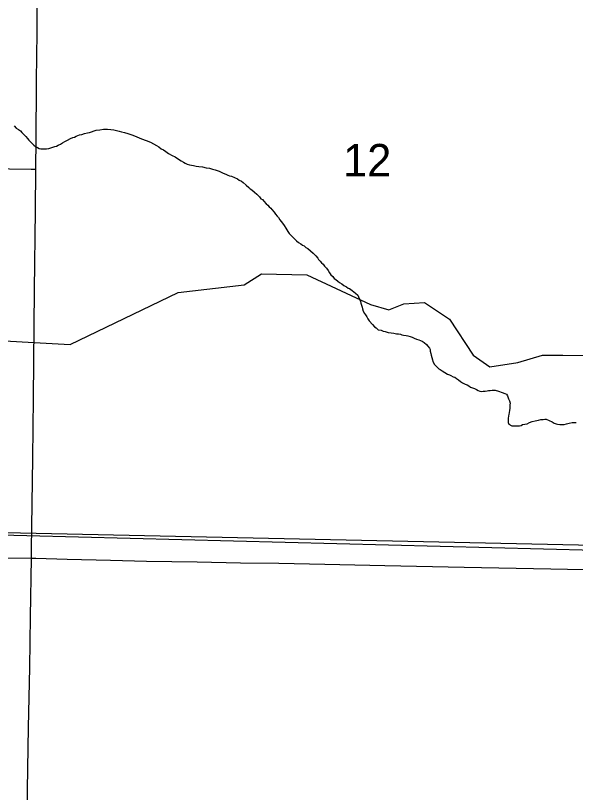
# Model space of a CAD drawing. Extents: x 2.4 to 73.1, y 4.5 to 25.6.
# Drawn here: x 45.586 to 45.948, y 20.418 to 20.92 of the extents above; entities that cross this region are included whole.
import ezdxf

# ---------------------------------------------------------------- set-up
doc = ezdxf.new("R2010")
doc.units = 0
for name, color, linetype in [('GM_X_Interchange_Ramps', 7, 'Continuous'), ('GM_X_Minor_River', 7, 'Continuous'), ('GM_X_Section', 7, 'Continuous'), ('GM_X_Section_Text', 7, 'Continuous'), ('GM_X_Township', 7, 'Continuous'), ('GM_X_Township_Road', 7, 'Continuous')]:
    doc.layers.add(name, color=color, linetype=linetype)

msp = doc.modelspace()

# ---------------------------------------------------------------- linework, layer by layer
at = {"layer": 'GM_X_Interchange_Ramps'}
msp.add_lwpolyline([(46.05703, 20.39258), (46.05811, 20.45481), (46.0592, 20.51237), (46.05969, 20.53415), (46.06016, 20.55904), (46.06046, 20.57213), (45.55956, 20.58519)], dxfattribs=at)
at = {"layer": 'GM_X_Minor_River'}
for points in [[(45.58507, 20.84909), (45.5864, 20.84776), (45.58792, 20.8468), (45.58906, 20.84585), (45.59, 20.84489), (45.59114, 20.84375), (45.59266, 20.84223), (45.59361, 20.84089), (45.59456, 20.83994), (45.59551, 20.8388), (45.59665, 20.83784), (45.59779, 20.8367), (45.59892, 20.83574), (45.60007, 20.83517), (45.6012, 20.8346), (45.60235, 20.83421), (45.60368, 20.83421), (45.60596, 20.83439), (45.60748, 20.83458), (45.60881, 20.83496), (45.61014, 20.83533), (45.61128, 20.83571), (45.61243, 20.83609), (45.61357, 20.83665), (45.6149, 20.83741), (45.61623, 20.83817), (45.61776, 20.83911), (45.61947, 20.83987), (45.62156, 20.841), (45.62289, 20.84157), (45.62403, 20.84195), (45.62518, 20.84252), (45.62613, 20.84289), (45.62727, 20.84327), (45.62879, 20.84364), (45.6305, 20.84421), (45.63241, 20.84459), (45.63374, 20.84477), (45.63811, 20.84628)], [(45.63811, 20.84628), (45.64039, 20.84665), (45.64287, 20.84703), (45.64534, 20.84702), (45.64743, 20.84683), (45.64952, 20.84663), (45.65123, 20.84624), (45.65294, 20.84567), (45.65446, 20.84528), (45.65636, 20.8449), (45.65845, 20.84413), (45.66168, 20.84317), (45.66435, 20.84202), (45.66738, 20.84069), (45.67043, 20.83973), (45.67308, 20.83858), (45.67517, 20.83743), (45.67707, 20.83648), (45.67841, 20.83552), (45.67992, 20.83438), (45.68144, 20.83361), (45.68296, 20.83266), (45.68467, 20.83132), (45.68714, 20.82998), (45.68904, 20.82903), (45.69113, 20.82769), (45.69284, 20.82655), (45.69436, 20.82559), (45.6955, 20.82502), (45.69683, 20.82445), (45.69835, 20.82387), (45.70082, 20.82348), (45.70253, 20.8231), (45.70443, 20.8229), (45.70671, 20.82271), (45.70899, 20.82213), (45.71128, 20.82174), (45.71318, 20.82117), (45.71489, 20.82078), (45.71622, 20.82021), (45.71755, 20.81982), (45.71869, 20.81925), (45.72002, 20.81849), (45.72173, 20.81791), (45.72306, 20.81734), (45.7242, 20.81695), (45.72553, 20.81657), (45.72933, 20.81485), (45.73047, 20.81409), (45.7318, 20.81332), (45.73294, 20.81256), (45.73483, 20.81084), (45.73654, 20.80932), (45.73749, 20.80836), (45.73863, 20.80779), (45.74034, 20.80626), (45.74186, 20.80493), (45.74357, 20.80321), (45.74433, 20.80207), (45.74547, 20.8015), (45.74642, 20.80054), (45.74793, 20.79883), (45.74888, 20.79788), (45.74983, 20.79692), (45.75078, 20.79597), (45.75154, 20.79502), (45.75306, 20.7933), (45.75382, 20.79216), (45.75496, 20.79083), (45.75571, 20.78987), (45.75666, 20.78854), (45.75761, 20.7874), (45.75837, 20.78625), (45.75951, 20.78473), (45.76046, 20.78302), (45.76122, 20.78206), (45.76178, 20.78092), (45.76273, 20.77959), (45.76387, 20.77844), (45.76501, 20.7773), (45.76615, 20.77616), (45.76748, 20.77482), (45.76881, 20.77387), (45.77014, 20.77291), (45.77128, 20.77215), (45.77242, 20.77158), (45.77356, 20.77062), (45.77469, 20.76986), (45.77811, 20.76681), (45.77906, 20.76605), (45.78001, 20.76509), (45.78115, 20.76376), (45.78172, 20.76281), (45.78267, 20.76166), (45.78362, 20.76071), (45.78457, 20.75976), (45.78551, 20.75842), (45.78684, 20.75728), (45.78779, 20.75576), (45.78874, 20.75423), (45.78969, 20.7529)], [(45.55532, 20.71152), (45.62129, 20.70791), (45.69094, 20.74155), (45.73354, 20.74638), (45.74477, 20.75357), (45.77405, 20.75291), (45.81528, 20.73379), (45.82706, 20.73033), (45.83677, 20.73411), (45.85008, 20.73502), (45.86622, 20.72433), (45.88158, 20.7009), (45.89241, 20.69346), (45.91048, 20.69626), (45.92627, 20.70096), (45.93939, 20.70093), (45.98882, 20.70059), (46.01296, 20.69596), (46.02473, 20.68148), (46.03534, 20.66244), (46.0475, 20.65461), (46.0545, 20.65337)], [(45.78969, 20.7529), (45.79083, 20.75175), (45.79178, 20.75061), (45.79292, 20.74985), (45.79405, 20.74889), (45.79519, 20.74794), (45.79671, 20.74699), (45.79804, 20.74603), (45.79975, 20.74508), (45.8007, 20.74431), (45.80165, 20.74412), (45.80336, 20.74279), (45.8045, 20.74183), (45.80564, 20.74107), (45.80697, 20.73973), (45.80754, 20.73859), (45.8081, 20.73726), (45.80867, 20.73574), (45.80905, 20.7346), (45.80943, 20.73326), (45.80981, 20.73193), (45.81, 20.73098), (45.81056, 20.72946), (45.81132, 20.72794), (45.81208, 20.72698), (45.81284, 20.72584), (45.8136, 20.72451), (45.81436, 20.72317), (45.81644, 20.72089), (45.81777, 20.71936), (45.81891, 20.7186), (45.82024, 20.71746), (45.82214, 20.71707), (45.82347, 20.7165), (45.8248, 20.7163), (45.8267, 20.71573), (45.8286, 20.71553), (45.83031, 20.71515), (45.83202, 20.71476), (45.83336, 20.71476), (45.8345, 20.71456), (45.83545, 20.71418), (45.83659, 20.71399), (45.8383, 20.71379), (45.83944, 20.71341), (45.84077, 20.71303), (45.8421, 20.71264), (45.84343, 20.71207), (45.84495, 20.7113), (45.84647, 20.71092), (45.84761, 20.71054), (45.84856, 20.70996), (45.84989, 20.7092), (45.85141, 20.70786), (45.85236, 20.70691), (45.8533, 20.70558), (45.85368, 20.70462), (45.85387, 20.70348), (45.85425, 20.70215), (45.85444, 20.70101), (45.85482, 20.69949), (45.85519, 20.69797), (45.85557, 20.69683), (45.85652, 20.69492), (45.85785, 20.69359), (45.85937, 20.69225), (45.86032, 20.69168), (45.86146, 20.69092), (45.86507, 20.68882), (45.8662, 20.68824), (45.86716, 20.68786), (45.86867, 20.68709), (45.86963, 20.68671), (45.87076, 20.68595), (45.87209, 20.68499), (45.87342, 20.68404), (45.87475, 20.68309), (45.87646, 20.68232), (45.8776, 20.68175), (45.87874, 20.68117), (45.87988, 20.68041), (45.88121, 20.67984), (45.88235, 20.67945), (45.88368, 20.67888), (45.88482, 20.67811), (45.88577, 20.67773), (45.88672, 20.67754), (45.88805, 20.67772), (45.88938, 20.67772), (45.89053, 20.67791), (45.89148, 20.6781), (45.89243, 20.67809), (45.89376, 20.67847), (45.89585, 20.67846), (45.89794, 20.6777), (45.90022, 20.67693), (45.90193, 20.67617), (45.90307, 20.67578), (45.90364, 20.67464), (45.9044, 20.67274), (45.90496, 20.6714)], [(45.90496, 20.6714), (45.90534, 20.67007), (45.90515, 20.66893), (45.90515, 20.66779), (45.90515, 20.66646), (45.90496, 20.66551), (45.90476, 20.6638), (45.90457, 20.66285), (45.90438, 20.66152), (45.90419, 20.66038), (45.90418, 20.65924), (45.90418, 20.65753), (45.90456, 20.65639), (45.90646, 20.65524), (45.90855, 20.65524), (45.91007, 20.65542), (45.9114, 20.65542), (45.91254, 20.65561), (45.91349, 20.65617), (45.91502, 20.65636), (45.91635, 20.65674), (45.91787, 20.65749), (45.91958, 20.65825), (45.92168, 20.65862), (45.92377, 20.659), (45.92529, 20.65937), (45.92681, 20.65937), (45.92776, 20.65955), (45.92871, 20.65974), (45.93251, 20.65783), (45.93384, 20.65707), (45.93517, 20.65668), (45.93612, 20.65649), (45.93745, 20.6563), (45.93878, 20.65629), (45.94031, 20.65629), (45.94183, 20.65666), (45.94354, 20.65704), (45.94544, 20.65741), (45.9481, 20.65741)]]:
    msp.add_lwpolyline(points, dxfattribs=at)
at = {"layer": 'GM_X_Section'}
msp.add_lwpolyline([(45.56683, 21.09011), (46.06909, 21.07683), (46.05954, 20.57582), (45.55903, 20.58659)], close=True, dxfattribs=at)
at = {"layer": 'GM_X_Township'}
msp.add_lwpolyline([(46.06702, 20.9325), (46.06645, 20.90219), (46.06605, 20.87111), (46.0656, 20.8447), (46.06495, 20.8043), (46.06405, 20.75767), (46.06344, 20.72504), (46.0623, 20.68003), (46.06211, 20.67094), (46.06195, 20.6632), (46.06173, 20.65435), (46.06115, 20.61567), (46.06046, 20.57213), (45.55956, 20.58519)], dxfattribs=at)
at = {"layer": 'GM_X_Township_Road'}
msp.add_line((45.599, 20.82124), (45.5992, 20.8408), dxfattribs=at)
for points in [[(45.5992, 20.8408), (45.59926, 20.84732), (45.59954, 20.86907), (45.59952, 20.87839), (45.59984, 20.90948), (45.60006, 20.95921), (45.6002, 20.98252), (45.6004, 20.99651), (45.60018, 21.00943), (45.60069, 21.03884), (45.60072, 21.04972), (45.60115, 21.09013), (45.60171, 21.14918), (45.60206, 21.18648), (45.6028, 21.31392), (45.60279, 21.3217), (45.60271, 21.32513)], [(45.0892, 20.82835), (45.09086, 20.82833), (45.11262, 20.82819), (45.13749, 20.82797), (45.16858, 20.82754), (45.1919, 20.82726), (45.25874, 20.82649), (45.27894, 20.82612), (45.30537, 20.82587), (45.35977, 20.82511), (45.43127, 20.82391), (45.45613, 20.82332), (45.48567, 20.82307), (45.51209, 20.82255), (45.5354, 20.8222), (45.56338, 20.82168), (45.58203, 20.82129), (45.59602, 20.82125), (45.599, 20.82124)], [(45.59627, 20.56982), (45.59635, 20.57535), (45.59717, 20.6344), (45.59756, 20.67326), (45.59825, 20.74319), (45.59875, 20.79448), (45.599, 20.8209), (45.599, 20.82124)], [(45.33999, 20.57349), (45.36449, 20.57311), (45.42976, 20.57223), (45.46395, 20.57179), (45.52145, 20.57086), (45.54943, 20.57043), (45.5774, 20.56999), (45.59627, 20.56982)], [(45.58997, 20.19199), (45.59014, 20.20104), (45.59053, 20.22124), (45.59122, 20.2492), (45.59162, 20.2725), (45.59171, 20.28027), (45.59201, 20.29594), (45.59224, 20.31899), (45.59234, 20.32363), (45.59244, 20.33294), (45.59255, 20.35159), (45.59283, 20.3749), (45.59342, 20.40597), (45.59392, 20.43394), (45.59436, 20.46036), (45.59508, 20.49921), (45.59566, 20.53184), (45.59627, 20.56982)], [(45.59627, 20.56982), (45.59916, 20.56979), (45.61935, 20.56921), (45.64732, 20.56857), (45.67063, 20.56797), (45.70326, 20.5675), (45.73123, 20.5669), (45.7561, 20.56657), (45.78563, 20.56602), (45.82447, 20.56504), (45.87575, 20.56402), (45.93169, 20.56295), (45.96432, 20.56231), (45.98141, 20.56193), (46.01404, 20.56123), (46.04823, 20.56042), (46.0622, 20.5601), (46.07929, 20.5598), (46.09328, 20.55941), (46.10259, 20.55911), (46.10423, 20.55908)]]:
    msp.add_lwpolyline(points, dxfattribs=at)

# ---------------------------------------------------------------- texts
at = {"layer": 'GM_X_Section_Text'}
msp.add_text('12', height=0.020928, rotation=0, dxfattribs=at).set_placement((45.79755, 20.81652))

doc.saveas('drawing.dxf')
